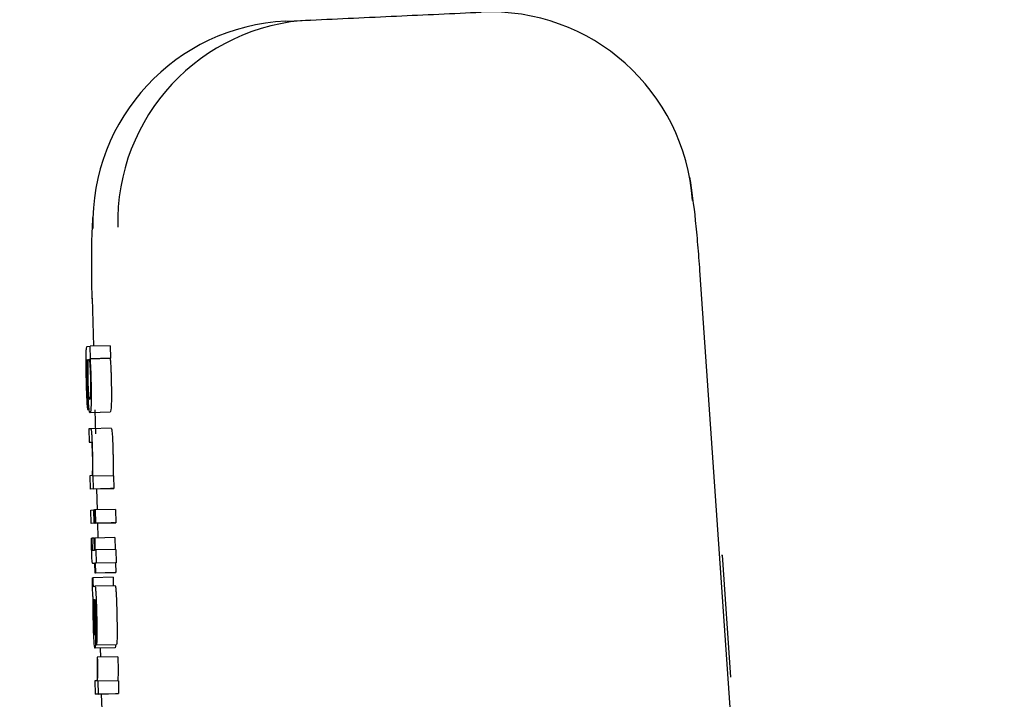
# Model space of a CAD drawing. Header units: inches. Extents: x 170 to 312, y 215 to 248.
# Tile 530 of 656: x 284.1457 to 284.1936, y 243.5547 to 243.5877. Entities that reach past the tile are written whole.
import ezdxf

# ---------------------------------------------------------------- set-up
doc = ezdxf.new("R2010")
doc.units = ezdxf.units.IN
doc.header["$LTSCALE"] = 0.25
doc.header["$MEASUREMENT"] = 0
doc.layers.add('ANNOTATIONS', color=1, linetype='Continuous')
doc.layers.add('MOTOR RH', color=7, linetype='Continuous')
doc.styles.add('ARIAL', font='arial.ttf', dxfattribs={"height": 0.09375})
doc.dimstyles.new('STANDARD$0', dxfattribs={"dimtxt": 0.09375, "dimasz": 0.09375, "dimexe": 0.03125, "dimexo": 0.046875, "dimgap": 0.09, "dimtad": 0, "dimtih": 1, "dimtoh": 1, "dimdec": 4, "dimzin": 0, "dimdsep": 46, "dimtxsty": 'ARIAL', "dimcen": 0.09, "dimadec": 0, "dimazin": 0, "dimtfac": 1, "dimtdec": 4, "dimtofl": 0, "dimtmove": 0, "dimatfit": 1, "dimfxl": 1, "dimtolj": 1, "dimtzin": 0, "dimarcsym": 0})

# ---------------------------------------------------------------- blocks, each defined once
blk = doc.blocks.new('*D63')
at = {"layer": 'ANNOTATIONS', "color": 0, "lineweight": -2, "transparency": 16777216}
for p, q in [((283.9428635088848, 244.1250466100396), (285.788826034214, 244.1250466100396)), ((285.757576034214, 244.0312966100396), (285.757576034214, 242.3316655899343)), ((285.757576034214, 240.1971744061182), (285.757576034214, 241.8968054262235)), ((285.0270509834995, 240.1034244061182), (285.788826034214, 240.1034244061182))]:
    blk.add_line(p, q, dxfattribs=at)
at = {"layer": 'ANNOTATIONS', "color": 0, "transparency": 16777216}
for points in [[(285.741951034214, 244.0312966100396), (285.773201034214, 244.0312966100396), (285.757576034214, 244.1250466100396)], [(285.741951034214, 240.1971744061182), (285.773201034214, 240.1971744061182), (285.757576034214, 240.1034244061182)]]:
    blk.add_solid(points, dxfattribs=at)
at = {"layer": 'defpoints', "color": 0, "transparency": 16777216}
for p in [(283.8959885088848, 244.1250466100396), (284.9801759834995, 240.1034244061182), (285.757576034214, 240.1034244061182)]:
    blk.add_point(p, dxfattribs=at)
at = {"layer": 'ANNOTATIONS', "color": 0, "transparency": 16777216, "insert": (285.757576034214, 242.1142355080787), "char_height": 0.09375, "attachment_point": 5, "style": 'ARIAL'}
blk.add_mtext('\\A1;OPENING\\PHEIGHT', dxfattribs=at)
blk = doc.blocks.new('*D64')
at = {"layer": 'ANNOTATIONS', "color": 0, "lineweight": -2, "transparency": 16777216}
for p, q in [((283.9428635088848, 244.9610302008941), (286.4438146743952, 244.9610302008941)), ((286.4125646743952, 244.8672802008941), (286.4125646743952, 242.7496573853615)), ((286.4125646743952, 240.1971744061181), (286.4125646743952, 242.3147972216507)), ((285.9473951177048, 240.1034244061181), (286.4438146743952, 240.1034244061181))]:
    blk.add_line(p, q, dxfattribs=at)
at = {"layer": 'ANNOTATIONS', "color": 0, "transparency": 16777216}
for points in [[(286.3969396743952, 244.8672802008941), (286.4281896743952, 244.8672802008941), (286.4125646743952, 244.9610302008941)], [(286.3969396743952, 240.1971744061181), (286.4281896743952, 240.1971744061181), (286.4125646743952, 240.1034244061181)]]:
    blk.add_solid(points, dxfattribs=at)
at = {"layer": 'defpoints', "color": 0, "transparency": 16777216}
for p in [(283.8959885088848, 244.9610302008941), (285.9005201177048, 240.1034244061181), (286.4125646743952, 240.1034244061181)]:
    blk.add_point(p, dxfattribs=at)
at = {"layer": 'ANNOTATIONS', "color": 0, "transparency": 16777216, "insert": (286.4125646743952, 242.532227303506), "char_height": 0.09375, "attachment_point": 5, "style": 'ARIAL'}
blk.add_mtext('\\A1;TOTAL\\PHEIGHT', dxfattribs=at)

msp = doc.modelspace()

# ---------------------------------------------------------------- linework, layer by layer
at = {"layer": 'MOTOR RH'}
for p, q in [((284.1586664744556, 243.587623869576), (284.159875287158, 243.5876797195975)), ((284.1787765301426, 243.5755245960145), (284.1900257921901, 243.4137331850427)), ((284.1492586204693, 243.5741597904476), (284.1493120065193, 243.5718356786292)), ((284.1490048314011, 243.5718248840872), (284.1491533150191, 243.5718319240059)), ((284.150136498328, 243.5718553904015), (284.1491533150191, 243.5718319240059)), ((284.1491679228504, 243.5712222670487), (284.1491533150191, 243.5718319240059)), ((284.150136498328, 243.5718553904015), (284.1501511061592, 243.5712457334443)), ((284.1490347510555, 243.5711790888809), (284.1490206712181, 243.571178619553)), ((284.1491476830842, 243.5712213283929), (284.1501308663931, 243.5712447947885)), ((284.1491476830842, 243.5712213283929), (284.1491679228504, 243.5712222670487)), ((284.1501511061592, 243.5712457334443), (284.1491679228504, 243.5712222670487)), ((284.1501511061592, 243.5712457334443), (284.1501308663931, 243.5712447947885)), ((284.1490399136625, 243.5693726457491), (284.1490554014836, 243.5687263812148)), ((284.1501338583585, 243.5686231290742), (284.1491506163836, 243.5685991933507)), ((284.1493832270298, 243.5687343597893), (284.1494099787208, 243.5675699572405)), ((284.1491974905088, 243.5678196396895), (284.1490928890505, 243.5678149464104)), ((284.1490928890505, 243.5678149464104), (284.1491084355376, 243.5671682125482)), ((284.1501807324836, 243.5678431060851), (284.1491974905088, 243.5678196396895)), ((284.1491084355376, 243.5671682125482), (284.1492095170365, 243.5671729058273)), ((284.1492458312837, 243.5655433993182), (284.1491475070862, 243.5655387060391)), ((284.1491475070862, 243.5655387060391), (284.1491629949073, 243.5648924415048)), ((284.1493049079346, 243.565512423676), (284.1492856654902, 243.5655114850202)), ((284.1502881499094, 243.5655358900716), (284.1493049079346, 243.565512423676)), ((284.1493196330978, 243.5648994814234), (284.1493049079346, 243.565512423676)), ((284.1502881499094, 243.5655358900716), (284.1503028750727, 243.5649234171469)), ((284.1501462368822, 243.5649159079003), (284.1491629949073, 243.5648924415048)), ((284.1493196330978, 243.5648994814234), (284.1491629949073, 243.5648924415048)), ((284.1493196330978, 243.5648994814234), (284.1503028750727, 243.5649234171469)), ((284.1494712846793, 243.5648999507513), (284.1494947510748, 243.5638796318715)), ((284.1503028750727, 243.5649234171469), (284.1501462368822, 243.5649159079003)), ((284.1491875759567, 243.5638688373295), (284.1493442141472, 243.5638763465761)), ((284.1492030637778, 243.5632225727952), (284.1491875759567, 243.5638688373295)), ((284.1493713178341, 243.563876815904), (284.1493442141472, 243.5638763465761)), ((284.1493597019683, 243.5632296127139), (284.1493442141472, 243.5638763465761)), ((284.1493712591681, 243.5638772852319), (284.1494021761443, 243.5638786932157)), ((284.1493868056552, 243.5632310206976), (284.1493712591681, 243.5638772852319)), ((284.1503853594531, 243.5639026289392), (284.1494021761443, 243.5638786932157)), ((284.1494021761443, 243.5638786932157), (284.1494176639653, 243.5632324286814)), ((284.1503853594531, 243.5639026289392), (284.1504009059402, 243.563255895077)), ((284.1501863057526, 243.5632460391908), (284.1492030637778, 243.5632225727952)), ((284.1493597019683, 243.5632296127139), (284.1492030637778, 243.5632225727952)), ((284.1493597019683, 243.5632296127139), (284.1503429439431, 243.5632535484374)), ((284.150369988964, 243.5632544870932), (284.1493868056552, 243.5632310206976)), ((284.1494176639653, 243.5632324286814), (284.1493868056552, 243.5632310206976)), ((284.1494176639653, 243.5632324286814), (284.1504009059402, 243.563255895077)), ((284.149509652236, 243.5632300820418), (284.1495261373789, 243.5625134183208)), ((284.1503429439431, 243.5632535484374), (284.1501863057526, 243.5632460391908)), ((284.1503428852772, 243.5632540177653), (284.1503429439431, 243.5632535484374)), ((284.1504009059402, 243.563255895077), (284.150369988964, 243.5632544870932)), ((284.1492170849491, 243.5625054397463), (284.1492412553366, 243.5625063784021)), ((284.1493527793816, 243.5625091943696), (284.1492412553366, 243.5625063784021)), ((284.1493527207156, 243.5625115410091), (284.149376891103, 243.5625124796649)), ((284.1493666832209, 243.5619291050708), (284.1493527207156, 243.5625115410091)), ((284.1503601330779, 243.5625364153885), (284.149376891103, 243.5625124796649)), ((284.149376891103, 243.5625124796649), (284.1493908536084, 243.5619300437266)), ((284.1503601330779, 243.5625364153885), (284.1503740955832, 243.561954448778)), ((284.149270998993, 243.5619248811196), (284.1493666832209, 243.5619291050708)), ((284.1493908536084, 243.5619300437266), (284.149430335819, 243.5619319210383)), ((284.1504135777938, 243.5619553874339), (284.149430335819, 243.5619319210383)), ((284.149430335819, 243.5619319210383), (284.1494458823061, 243.561285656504)), ((284.1504135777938, 243.5619553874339), (284.1504290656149, 243.5613091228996)), ((284.1493822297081, 243.5612828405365), (284.1492903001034, 243.5612786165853)), ((284.1493822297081, 243.561280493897), (284.1492903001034, 243.5612786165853)), ((284.1493934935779, 243.5608111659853), (284.1493822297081, 243.5612828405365)), ((284.1503895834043, 243.5613072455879), (284.1494064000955, 243.5612837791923)), ((284.1494458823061, 243.561285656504), (284.1494064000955, 243.5612837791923)), ((284.1494064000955, 243.5612837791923), (284.1494177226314, 243.5608125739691)), ((284.1504290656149, 243.5613091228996), (284.1494458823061, 243.561285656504)), ((284.1504290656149, 243.5613091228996), (284.1503895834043, 243.5613072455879)), ((284.1503895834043, 243.5613072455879), (284.1504009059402, 243.5608360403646)), ((284.1798396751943, 243.5616831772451), (284.1798886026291, 243.5616855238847)), ((284.1802953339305, 243.5557480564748), (284.1798886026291, 243.5616855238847)), ((284.1503767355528, 243.5608351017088), (284.1493934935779, 243.5608111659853)), ((284.1494177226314, 243.5608125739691), (284.1493934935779, 243.5608111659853)), ((284.1494177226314, 243.5608125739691), (284.1504009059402, 243.5608360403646)), ((284.1504009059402, 243.5608360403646), (284.1503767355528, 243.5608351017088)), ((284.1492647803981, 243.560579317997), (284.1492889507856, 243.5605807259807)), ((284.1502721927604, 243.5606041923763), (284.1492889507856, 243.5605807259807)), ((284.1493120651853, 243.5601639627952), (284.1493916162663, 243.5601672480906)), ((284.1503748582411, 243.5601911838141), (284.1493916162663, 243.5601672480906)), ((284.1493482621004, 243.5595181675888), (284.1493696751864, 243.5595191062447)), ((284.1493737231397, 243.5591319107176), (284.149382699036, 243.5586236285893)), ((284.1493957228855, 243.5591699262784), (284.1494054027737, 243.5586377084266)), ((284.1494530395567, 243.5573156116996), (284.1494375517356, 243.5579618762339)), ((284.1503736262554, 243.5571846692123), (284.1493903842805, 243.5571607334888)), ((284.1494530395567, 243.5573156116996), (284.1504362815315, 243.5573390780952)), ((284.1496489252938, 243.5571673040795), (284.1496590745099, 243.5567251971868)), ((284.1495192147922, 243.5567219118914), (284.1494905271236, 243.5567205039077)), ((284.1505023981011, 243.556745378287), (284.1495192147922, 243.5567219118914)), ((284.1494692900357, 243.5555739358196), (284.1493866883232, 243.5555697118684)), ((284.1493866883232, 243.5555697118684), (284.1494022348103, 243.5549234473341)), ((284.1495439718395, 243.555550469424), (284.1495186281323, 243.5555490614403)), ((284.1505272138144, 243.5555739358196), (284.1495439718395, 243.555550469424)), ((284.1495588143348, 243.5549309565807), (284.1495439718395, 243.555550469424)), ((284.1505272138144, 243.5555739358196), (284.1505420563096, 243.5549544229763)), ((284.1503854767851, 243.5549469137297), (284.1494022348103, 243.5549234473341)), ((284.1495588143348, 243.5549309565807), (284.1494022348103, 243.5549234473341)), ((284.1495588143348, 243.5549309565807), (284.1505420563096, 243.5549544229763)), ((284.1497003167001, 243.5549304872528), (284.1497174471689, 243.5541851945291)), ((284.1505420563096, 243.5549544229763), (284.1503854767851, 243.5549469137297))]:
    msp.add_line(p, q, dxfattribs=at)
for centre, radius, start, end in [((284.1686176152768, 243.5782346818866), 0.00983834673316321, 3.896776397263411, 92.62676509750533), ((284.1591246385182, 243.5777957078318), 0.009838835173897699, 92.66905210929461, 181.3942162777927), ((284.1603334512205, 243.5778515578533), 0.009838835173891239, 92.66905210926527, 181.3942162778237)]:
    msp.add_arc(centre, radius, start, end, dxfattribs=at)
for points, knots in [([(284.159875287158, 243.5876797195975), (284.161267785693, 243.5877440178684), (284.164052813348, 243.5878726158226), (284.1667953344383, 243.5879993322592), (284.1681666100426, 243.5880626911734)], [0, 0, 0, 0, 0.4999945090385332, 1, 1, 1, 1]), ([(284.178296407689, 243.5800381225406), (284.178394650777, 243.5793683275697), (284.178540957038, 243.5783708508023), (284.1786848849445, 243.5768026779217), (284.178750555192, 243.5759277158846), (284.1787827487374, 243.5754987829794)], [0, 0, 0, 0, 0.5102816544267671, 0.7599252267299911, 1, 1, 1, 1]), ([(284.1492547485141, 243.5741339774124), (284.149247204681, 243.5745667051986), (284.1492317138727, 243.5754552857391), (284.1492296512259, 243.5768390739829), (284.149271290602, 243.5776261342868), (284.1492955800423, 243.5780852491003)], [0, 0, 0, 0, 0.2834284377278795, 0.5820032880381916, 1, 1, 1, 1]), ([(284.1489723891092, 243.5702057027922), (284.1489679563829, 243.5704089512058), (284.1489603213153, 243.570759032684), (284.1489575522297, 243.5712187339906), (284.1489627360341, 243.5715506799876), (284.1489783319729, 243.5717886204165), (284.1489948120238, 243.5718111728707), (284.1490048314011, 243.5718248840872)], [0, 0, 0, 0, 0.21734416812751, 0.3743604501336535, 0.532198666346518, 0.7155908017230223, 1, 1, 1, 1]), ([(284.1489907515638, 243.5709345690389), (284.1489898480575, 243.5708781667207), (284.1489880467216, 243.5707657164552), (284.1489902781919, 243.5704993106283), (284.1489946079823, 243.5702996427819), (284.1489972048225, 243.570179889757)], [0, 0, 0, 0, 0.2871244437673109, 0.5724449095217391, 1, 1, 1, 1]), ([(284.1490206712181, 243.571178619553), (284.1490148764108, 243.5711698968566), (284.1490044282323, 243.5711541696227), (284.1489946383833, 243.5710545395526), (284.1489915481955, 243.5709591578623), (284.1489907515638, 243.5709345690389)], [0, 0, 0, 0, 0.4803206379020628, 0.866029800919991, 1, 1, 1, 1]), ([(284.1490373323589, 243.5701310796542), (284.1490345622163, 243.5702655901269), (284.1490290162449, 243.5705348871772), (284.1490283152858, 243.5709080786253), (284.1490325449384, 243.5710861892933), (284.1490347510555, 243.5711790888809)], [0, 0, 0, 0, 0.3231519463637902, 0.6469672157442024, 1, 1, 1, 1]), ([(284.1490598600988, 243.5701996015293), (284.1490578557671, 243.5702974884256), (284.1490538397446, 243.5704936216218), (284.1490533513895, 243.5707281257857), (284.1490553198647, 243.5708394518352), (284.1490561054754, 243.5708838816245)], [0, 0, 0, 0, 0.3744940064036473, 0.7503630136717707, 1, 1, 1, 1]), ([(284.1490561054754, 243.5708838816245), (284.149058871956, 243.5709605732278), (284.149065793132, 243.5711524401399), (284.1490807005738, 243.5712033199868), (284.1490907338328, 243.5712077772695), (284.1490927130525, 243.5712086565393)], [0, 0, 0, 0, 0.3483284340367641, 0.8714474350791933, 1, 1, 1, 1]), ([(284.1490927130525, 243.5712086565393), (284.1490983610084, 243.5712036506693), (284.1491114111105, 243.5711920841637), (284.149129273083, 243.5710797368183), (284.1491406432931, 243.5709308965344), (284.149143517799, 243.5708932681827)], [0, 0, 0, 0, 0.3631050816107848, 0.8389864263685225, 1, 1, 1, 1]), ([(284.149143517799, 243.5708932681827), (284.1491482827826, 243.5708184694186), (284.1491570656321, 243.5706805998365), (284.1491667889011, 243.5704365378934), (284.1491706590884, 243.5702877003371), (284.1491722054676, 243.5702282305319)], [0, 0, 0, 0, 0.4159182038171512, 0.7666232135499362, 1, 1, 1, 1]), ([(284.1491476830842, 243.5712213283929), (284.1491520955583, 243.5711670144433), (284.1491617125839, 243.5710486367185), (284.1491727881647, 243.5708735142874), (284.1491784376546, 243.5707462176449), (284.1491795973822, 243.5707200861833)], [0, 0, 0, 0, 0.4025470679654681, 0.8773548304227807, 1, 1, 1, 1]), ([(284.1501308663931, 243.5712447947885), (284.1501353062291, 243.5711906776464), (284.1501449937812, 243.5710725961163), (284.1501560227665, 243.5708970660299), (284.150161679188, 243.5707696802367), (284.150162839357, 243.5707435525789)], [0, 0, 0, 0, 0.4021000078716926, 0.8773668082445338, 1, 1, 1, 1]), ([(284.1491795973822, 243.5707200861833), (284.149182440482, 243.5706503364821), (284.1491898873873, 243.5704676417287), (284.149195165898, 243.5702683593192), (284.1491984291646, 243.5701451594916)], [0, 0, 0, 0, 0.3817827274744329, 1, 1, 1, 1]), ([(284.150162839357, 243.5707435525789), (284.1501656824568, 243.5706738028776), (284.1501731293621, 243.5704911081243), (284.1501784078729, 243.5702918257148), (284.1501816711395, 243.5701686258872)], [0, 0, 0, 0, 0.3817827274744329, 1, 1, 1, 1]), ([(284.1489932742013, 243.5695125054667), (284.1489903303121, 243.569594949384), (284.1489822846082, 243.5698202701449), (284.1489762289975, 243.5700561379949), (284.1489723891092, 243.5702057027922)], [0, 0, 0, 0, 0.3658957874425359, 1, 1, 1, 1]), ([(284.1489972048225, 243.570179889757), (284.1490002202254, 243.5700665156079), (284.1490053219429, 243.5698746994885), (284.1490162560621, 243.5696339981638), (284.1490277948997, 243.5694623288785), (284.1490356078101, 243.5694045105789), (284.1490399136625, 243.5693726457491)], [0, 0, 0, 0, 0.3089432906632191, 0.5226967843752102, 0.7369485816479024, 1, 1, 1, 1]), ([(284.1490840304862, 243.5690267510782), (284.1490768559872, 243.5691390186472), (284.1490624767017, 243.5693640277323), (284.1490466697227, 243.5697713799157), (284.1490399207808, 243.5700313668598), (284.1490373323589, 243.5701310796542)], [0, 0, 0, 0, 0.3803746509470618, 0.7623550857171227, 1, 1, 1, 1]), ([(284.1490897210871, 243.5695101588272), (284.1490851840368, 243.5695782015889), (284.1490760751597, 243.5697148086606), (284.1490659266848, 243.5699702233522), (284.1490615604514, 243.5701353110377), (284.1490598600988, 243.5701996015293)], [0, 0, 0, 0, 0.3773052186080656, 0.7575024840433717, 0.9999999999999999, 0.9999999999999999, 0.9999999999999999, 0.9999999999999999]), ([(284.1491722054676, 243.5702282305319), (284.1491741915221, 243.5701329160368), (284.1491781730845, 243.5699418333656), (284.1491786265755, 243.5696927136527), (284.1491760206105, 243.5695758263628), (284.1491747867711, 243.5695204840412)], [0, 0, 0, 0, 0.3438484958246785, 0.6893336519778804, 1, 1, 1, 1]), ([(284.1491984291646, 243.5701451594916), (284.1492015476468, 243.5699945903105), (284.1492077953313, 243.5696929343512), (284.1492084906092, 243.5693055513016), (284.1492046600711, 243.5691216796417), (284.1492028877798, 243.5690366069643)], [0, 0, 0, 0, 0.3487399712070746, 0.6986787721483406, 1, 1, 1, 1]), ([(284.1501816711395, 243.5701686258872), (284.1501847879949, 243.5700180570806), (284.1501910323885, 243.5697164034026), (284.1501917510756, 243.5693290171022), (284.1501878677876, 243.569145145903), (284.1501860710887, 243.5690600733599)], [0, 0, 0, 0, 0.3487420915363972, 0.6986794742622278, 1, 1, 1, 1]), ([(284.1490192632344, 243.5689967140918), (284.1490155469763, 243.5690528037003), (284.1490060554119, 243.5691960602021), (284.1489981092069, 243.5693927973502), (284.1489932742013, 243.5695125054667)], [0, 0, 0, 0, 0.3915327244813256, 1, 1, 1, 1]), ([(284.1491354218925, 243.5692459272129), (284.1491297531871, 243.5692508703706), (284.1491183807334, 243.5692607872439), (284.1491025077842, 243.5693535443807), (284.1490928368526, 243.5694719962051), (284.1490897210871, 243.5695101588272)], [0, 0, 0, 0, 0.4025060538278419, 0.8075003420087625, 1, 1, 1, 1]), ([(284.1491747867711, 243.5695204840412), (284.1491718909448, 243.5694583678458), (284.1491635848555, 243.5692802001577), (284.1491478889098, 243.5692496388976), (284.1491370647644, 243.5692464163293), (284.1491354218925, 243.5692459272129)], [0, 0, 0, 0, 0.3122458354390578, 0.8956137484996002, 1, 1, 1, 1]), ([(284.1490554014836, 243.5687263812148), (284.149049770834, 243.5687472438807), (284.14903822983, 243.568790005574), (284.1490256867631, 243.5689267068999), (284.1490192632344, 243.5689967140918)], [0, 0, 0, 0, 0.4878821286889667, 1, 1, 1, 1]), ([(284.1491506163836, 243.5685991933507), (284.1491441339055, 243.5686049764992), (284.1491274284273, 243.5686198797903), (284.1491040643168, 243.5687667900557), (284.1490881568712, 243.5689732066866), (284.1490840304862, 243.5690267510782)], [0, 0, 0, 0, 0.3195520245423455, 0.8234920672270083, 1, 1, 1, 1]), ([(284.1492028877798, 243.5690366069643), (284.1491980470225, 243.5689226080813), (284.1491857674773, 243.5686334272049), (284.149163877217, 243.5686121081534), (284.1491506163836, 243.5685991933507)], [0, 0, 0, 0, 0.3942130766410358, 1, 1, 1, 1]), ([(284.1501860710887, 243.5690600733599), (284.150181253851, 243.5689460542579), (284.1501690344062, 243.5686568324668), (284.150147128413, 243.5686358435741), (284.1501338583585, 243.5686231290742)], [0, 0, 0, 0, 0.3942272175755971, 1, 1, 1, 1]), ([(284.1492823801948, 243.5666472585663), (284.1492783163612, 243.566799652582), (284.1492714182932, 243.5670583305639), (284.1492568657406, 243.5673869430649), (284.1492408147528, 243.5676236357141), (284.1492199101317, 243.5677951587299), (284.1492059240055, 243.5678104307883), (284.1491974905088, 243.5678196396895)], [0, 0, 0, 0, 0.2127985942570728, 0.3612104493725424, 0.5098244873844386, 0.7044289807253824, 1, 1, 1, 1]), ([(284.1501807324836, 243.5678431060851), (284.1501897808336, 243.5678330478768), (284.1502037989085, 243.5678174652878), (284.1502244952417, 243.5676391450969), (284.1502397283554, 243.5674153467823), (284.150254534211, 243.567086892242), (284.1502614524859, 243.5668258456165), (284.1502655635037, 243.5666707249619)], [0, 0, 0, 0, 0.3150468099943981, 0.4880834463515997, 0.635712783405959, 0.783531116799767, 1, 1, 1, 1]), ([(284.1492095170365, 243.5671729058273), (284.1492168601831, 243.5671640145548), (284.1492269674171, 243.5671517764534), (284.1492417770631, 243.566996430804), (284.1492505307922, 243.5668429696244), (284.1492574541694, 243.5666629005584), (284.1492605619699, 243.5665430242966), (284.1492620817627, 243.566484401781)], [0, 0, 0, 0, 0.4132319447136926, 0.5687796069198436, 0.7257195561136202, 0.8658699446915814, 0.9999999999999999, 0.9999999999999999, 0.9999999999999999, 0.9999999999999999]), ([(284.1492911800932, 243.5660821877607), (284.1492906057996, 243.5661570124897), (284.1492892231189, 243.5663371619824), (284.1492849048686, 243.5665328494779), (284.1492823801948, 243.5666472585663)], [0, 0, 0, 0, 0.4153479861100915, 0.9999999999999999, 0.9999999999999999, 0.9999999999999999, 0.9999999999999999]), ([(284.1502655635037, 243.5666707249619), (284.1502674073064, 243.566589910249), (284.1502718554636, 243.5663949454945), (284.1502734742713, 243.5662124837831), (284.150274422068, 243.5661056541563)], [0, 0, 0, 0, 0.4145093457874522, 1, 1, 1, 1]), ([(284.1492620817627, 243.566484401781), (284.1492637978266, 243.5663978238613), (284.1492672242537, 243.5662249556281), (284.1492675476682, 243.5659881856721), (284.149265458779, 243.56586456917), (284.1492643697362, 243.5658001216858)], [0, 0, 0, 0, 0.3244362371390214, 0.647794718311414, 1, 1, 1, 1]), ([(284.1492856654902, 243.5655114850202), (284.1492873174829, 243.5655946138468), (284.1492906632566, 243.5657629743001), (284.1492910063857, 243.5659749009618), (284.1492911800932, 243.5660821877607)], [0, 0, 0, 0, 0.4937550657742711, 1, 1, 1, 1]), ([(284.150274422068, 243.5661056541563), (284.1502741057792, 243.5659783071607), (284.1502735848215, 243.5657685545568), (284.1502702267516, 243.5656008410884), (284.150268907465, 243.5655349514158)], [0, 0, 0, 0, 0.6071295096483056, 1, 1, 1, 1]), ([(284.1492643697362, 243.5658001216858), (284.1492618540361, 243.5657143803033), (284.1492577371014, 243.5655740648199), (284.1492491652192, 243.5655519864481), (284.1492458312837, 243.5655433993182)], [0, 0, 0, 0, 0.6110614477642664, 1, 1, 1, 1]), ([(284.1492269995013, 243.5620370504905), (284.1492252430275, 243.5621151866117), (284.1492217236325, 243.5622717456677), (284.1492186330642, 243.5624274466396), (284.1492170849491, 243.5625054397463)], [0, 0, 0, 0, 0.4990840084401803, 1, 1, 1, 1]), ([(284.1492412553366, 243.5625063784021), (284.149241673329, 243.562479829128), (284.1492425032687, 243.5624271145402), (284.1492439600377, 243.5623475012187), (284.1492451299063, 243.5622941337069), (284.1492457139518, 243.5622674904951)], [0, 0, 0, 0, 0.3369175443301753, 0.6689625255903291, 1, 1, 1, 1]), ([(284.1492457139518, 243.5622674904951), (284.1492464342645, 243.56223840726), (284.1492481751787, 243.5621681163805), (284.1492514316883, 243.5620755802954), (284.1492541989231, 243.5620267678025), (284.1492551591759, 243.5620098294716)], [0, 0, 0, 0, 0.3154735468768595, 0.7624637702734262, 1, 1, 1, 1]), ([(284.149239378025, 243.5616461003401), (284.1492380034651, 243.5616814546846), (284.1492352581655, 243.5617520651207), (284.1492309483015, 243.5618832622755), (284.149228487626, 243.5619790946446), (284.1492269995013, 243.5620370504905)], [0, 0, 0, 0, 0.283841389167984, 0.5668939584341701, 1, 1, 1, 1]), ([(284.1492551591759, 243.5620098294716), (284.1492564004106, 243.5619937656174), (284.1492601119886, 243.5619457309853), (284.1492654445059, 243.5619278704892), (284.1492692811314, 243.5619258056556), (284.149270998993, 243.5619248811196)], [0, 0, 0, 0, 0.2172081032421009, 0.6495023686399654, 1, 1, 1, 1]), ([(284.1492566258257, 243.5613738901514), (284.149253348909, 243.5614099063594), (284.1492472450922, 243.5614769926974), (284.1492418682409, 243.5615925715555), (284.149239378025, 243.5616461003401)], [0, 0, 0, 0, 0.536863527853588, 0.9999999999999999, 0.9999999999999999, 0.9999999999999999, 0.9999999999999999]), ([(284.1492903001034, 243.5612786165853), (284.1492861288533, 243.5612799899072), (284.1492787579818, 243.5612824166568), (284.1492676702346, 243.5612990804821), (284.1492603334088, 243.5613487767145), (284.1492566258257, 243.5613738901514)], [0, 0, 0, 0, 0.3920510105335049, 0.6927797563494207, 0.9999999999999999, 0.9999999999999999, 0.9999999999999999, 0.9999999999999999]), ([(284.1492722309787, 243.5601517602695), (284.1492710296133, 243.5602107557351), (284.1492680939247, 243.5603549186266), (284.1492660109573, 243.5604959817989), (284.1492647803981, 243.560579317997)], [0, 0, 0, 0, 0.4092278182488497, 1, 1, 1, 1]), ([(284.1492889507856, 243.5605807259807), (284.1492890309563, 243.5605500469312), (284.1492891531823, 243.5605032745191), (284.1492898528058, 243.5604343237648), (284.1492906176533, 243.5603972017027), (284.1492910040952, 243.5603784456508)], [0, 0, 0, 0, 0.485370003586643, 0.7399813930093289, 1, 1, 1, 1]), ([(284.1492910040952, 243.5603784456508), (284.1492915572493, 243.5603578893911), (284.1492926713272, 243.5603164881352), (284.1492951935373, 243.560263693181), (284.149298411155, 243.5602181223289), (284.1493043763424, 243.5601691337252), (284.1493088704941, 243.5601661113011), (284.1493120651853, 243.5601639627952)], [0, 0, 0, 0, 0.1192632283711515, 0.240201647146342, 0.3442685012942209, 0.533869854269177, 1, 1, 1, 1]), ([(284.1502721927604, 243.5606041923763), (284.1502722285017, 243.5605735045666), (284.1502722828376, 243.5605268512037), (284.1502731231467, 243.5604579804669), (284.1502738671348, 243.5604208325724), (284.15027424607, 243.5604019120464)], [0, 0, 0, 0, 0.4853664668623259, 0.7378818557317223, 1, 1, 1, 1]), ([(284.15027424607, 243.5604019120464), (284.1502748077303, 243.5603813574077), (284.1502759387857, 243.5603399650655), (284.150278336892, 243.5602871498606), (284.1502817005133, 243.5602415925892), (284.1502875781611, 243.560192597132), (284.1502920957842, 243.5601895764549), (284.1502953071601, 243.5601874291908)], [0, 0, 0, 0, 0.1192665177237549, 0.2401754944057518, 0.3442504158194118, 0.5338569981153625, 1, 1, 1, 1]), ([(284.1493117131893, 243.5595707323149), (284.1493071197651, 243.5595873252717), (284.1492999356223, 243.5596132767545), (284.1492891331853, 243.5597269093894), (284.1492814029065, 243.5598643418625), (284.1492757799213, 243.5600152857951), (284.1492733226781, 243.5601097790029), (284.1492722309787, 243.5601517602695)], [0, 0, 0, 0, 0.3326371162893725, 0.5202464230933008, 0.709863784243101, 0.871098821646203, 1, 1, 1, 1]), ([(284.1493916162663, 243.5601672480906), (284.1493977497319, 243.5601582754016), (284.1494082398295, 243.5601429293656), (284.1494251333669, 243.5599798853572), (284.1494407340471, 243.5597249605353), (284.1494573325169, 243.5593126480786), (284.1494659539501, 243.5589800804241), (284.1494711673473, 243.558778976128)], [0, 0, 0, 0, 0.2162907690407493, 0.3699232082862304, 0.5241141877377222, 0.712230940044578, 1, 1, 1, 1]), ([(284.1503748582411, 243.5601911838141), (284.1503809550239, 243.5601821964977), (284.1503913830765, 243.5601668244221), (284.1504084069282, 243.5600038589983), (284.1504239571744, 243.5597484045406), (284.1504405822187, 243.5593363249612), (284.1504491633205, 243.5590038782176), (284.1504543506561, 243.5588029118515)], [0, 0, 0, 0, 0.216290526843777, 0.3699474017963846, 0.524301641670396, 0.7124370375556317, 1, 1, 1, 1]), ([(284.1493160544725, 243.5583270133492), (284.1493127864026, 243.5584876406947), (284.1493062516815, 243.5588088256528), (284.1493056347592, 243.559241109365), (284.1493096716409, 243.5594600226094), (284.1493117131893, 243.5595707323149)], [0, 0, 0, 0, 0.3308756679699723, 0.661607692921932, 0.9999999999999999, 0.9999999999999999, 0.9999999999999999, 0.9999999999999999]), ([(284.149329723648, 243.5590220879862), (284.1493299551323, 243.559124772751), (284.1493302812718, 243.559269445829), (284.1493333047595, 243.5593709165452), (284.1493341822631, 243.559400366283)], [0, 0, 0, 0, 0.7097710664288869, 1, 1, 1, 1]), ([(284.1493341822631, 243.559400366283), (284.1493354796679, 243.5594280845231), (284.1493389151, 243.5595014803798), (284.1493446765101, 243.5595117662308), (284.1493482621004, 243.5595181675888)], [0, 0, 0, 0, 0.377654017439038, 1, 1, 1, 1]), ([(284.1493696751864, 243.5595191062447), (284.1493699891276, 243.5594578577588), (284.1493706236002, 243.5593340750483), (284.1493726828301, 243.5591997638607), (284.1493737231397, 243.5591319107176)], [0, 0, 0, 0, 0.4948064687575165, 0.9999999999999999, 0.9999999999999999, 0.9999999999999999, 0.9999999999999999]), ([(284.1493936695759, 243.5594102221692), (284.1493936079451, 243.5593890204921), (284.1493934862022, 243.5593471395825), (284.1493941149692, 243.5592653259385), (284.1493951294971, 243.5592051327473), (284.1493957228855, 243.5591699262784)], [0, 0, 0, 0, 0.2985390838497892, 0.5897216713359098, 1, 1, 1, 1]), ([(284.1494034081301, 243.5595242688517), (284.1494011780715, 243.5595206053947), (284.1493976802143, 243.5595148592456), (284.1493945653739, 243.5594676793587), (284.1493939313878, 243.5594270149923), (284.1493936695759, 243.5594102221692)], [0, 0, 0, 0, 0.5080194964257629, 0.7968309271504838, 1, 1, 1, 1]), ([(284.1494474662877, 243.558757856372), (284.1494444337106, 243.5588750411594), (284.1494396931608, 243.559058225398), (284.1494301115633, 243.559289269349), (284.1494215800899, 243.5594273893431), (284.1494122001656, 243.5595116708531), (284.1494066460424, 243.5595196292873), (284.1494034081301, 243.5595242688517)], [0, 0, 0, 0, 0.3023554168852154, 0.4726445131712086, 0.6448125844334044, 0.7929347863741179, 1, 1, 1, 1]), ([(284.1493369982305, 243.5584626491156), (284.1493353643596, 243.5585359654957), (284.149330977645, 243.558732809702), (284.1493302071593, 243.5589105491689), (284.149329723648, 243.5590220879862)], [0, 0, 0, 0, 0.3724589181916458, 1, 1, 1, 1]), ([(284.1493545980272, 243.5579876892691), (284.1493516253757, 243.5580455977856), (284.1493456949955, 243.5581611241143), (284.149340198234, 243.5583328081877), (284.1493377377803, 243.5584326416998), (284.1493369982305, 243.5584626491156)], [0, 0, 0, 0, 0.4127851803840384, 0.8234981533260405, 1, 1, 1, 1]), ([(284.1493826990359, 243.5586236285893), (284.1493842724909, 243.5585321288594), (284.149387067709, 243.558369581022), (284.149389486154, 243.5581570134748), (284.149389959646, 243.5580218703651), (284.1493892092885, 243.5579678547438), (284.1493890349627, 243.5579553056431)], [0, 0, 0, 0, 0.3847016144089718, 0.6834163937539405, 0.9264501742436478, 1, 1, 1, 1]), ([(284.1494054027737, 243.5586377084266), (284.149408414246, 243.5584740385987), (284.1494144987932, 243.5581433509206), (284.1494169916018, 243.5578341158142), (284.1494182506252, 243.5576779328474)], [0, 0, 0, 0, 0.4949377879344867, 1, 1, 1, 1]), ([(284.1494375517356, 243.5579618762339), (284.1494419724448, 243.5579732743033), (284.1494488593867, 243.5579910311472), (284.1494541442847, 243.5581253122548), (284.1494553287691, 243.558298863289), (284.1494527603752, 243.558519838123), (284.1494491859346, 243.5586805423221), (284.1494474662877, 243.558757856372)], [0, 0, 0, 0, 0.2883258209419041, 0.4491775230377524, 0.6105369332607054, 0.8126311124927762, 1, 1, 1, 1]), ([(284.1494711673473, 243.558778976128), (284.1494754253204, 243.5585809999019), (284.1494827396, 243.5582409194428), (284.1494848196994, 243.5578814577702), (284.1494833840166, 243.5577376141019), (284.1494830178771, 243.5577009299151)], [0, 0, 0, 0, 0.5092932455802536, 0.8748559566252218, 1, 1, 1, 1]), ([(284.1504543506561, 243.5588029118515), (284.1504586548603, 243.558604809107), (284.1504660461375, 243.5582646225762), (284.1504679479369, 243.5579048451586), (284.1504666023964, 243.5577613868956), (284.1504662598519, 243.5577248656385)], [0, 0, 0, 0, 0.5096399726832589, 0.8751653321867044, 1, 1, 1, 1]), ([(284.1493491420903, 243.5574761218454), (284.1493439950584, 243.5575672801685), (284.149333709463, 243.5577494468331), (284.1493229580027, 243.5580580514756), (284.1493179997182, 243.5582512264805), (284.1493160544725, 243.5583270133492)], [0, 0, 0, 0, 0.3783719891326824, 0.756121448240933, 1, 1, 1, 1]), ([(284.1493764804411, 243.557807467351), (284.1493730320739, 243.5578136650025), (284.1493672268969, 243.5578240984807), (284.1493594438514, 243.5579094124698), (284.1493557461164, 243.5579691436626), (284.1493545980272, 243.5579876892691)], [0, 0, 0, 0, 0.5022064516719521, 0.8454428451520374, 1, 1, 1, 1]), ([(284.1493890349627, 243.5579553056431), (284.1493879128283, 243.5579170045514), (284.1493856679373, 243.5578403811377), (284.1493804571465, 243.557810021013), (284.1493772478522, 243.557807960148), (284.1493764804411, 243.557807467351)], [0, 0, 0, 0, 0.4319656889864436, 0.864170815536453, 1, 1, 1, 1]), ([(284.1493903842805, 243.5571607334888), (284.1493830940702, 243.5571726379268), (284.1493700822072, 243.5571938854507), (284.1493555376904, 243.5573899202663), (284.1493491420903, 243.5574761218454)], [0, 0, 0, 0, 0.560274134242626, 1, 1, 1, 1]), ([(284.1494182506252, 243.5576779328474), (284.1494180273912, 243.5576201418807), (284.1494174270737, 243.5574647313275), (284.1494136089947, 243.5573616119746), (284.1494112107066, 243.5572968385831)], [0, 0, 0, 0, 0.3718599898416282, 1, 1, 1, 1]), ([(284.1494830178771, 243.5577009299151), (284.1494812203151, 243.5576144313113), (284.1494776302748, 243.5574416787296), (284.149466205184, 243.5573318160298), (284.1494571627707, 243.5573206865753), (284.1494530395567, 243.5573156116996)], [0, 0, 0, 0, 0.3529840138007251, 0.7049697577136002, 0.9999999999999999, 0.9999999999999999, 0.9999999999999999, 0.9999999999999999]), ([(284.1504662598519, 243.5577248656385), (284.1504644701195, 243.5576384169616), (284.1504608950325, 243.557465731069), (284.1504493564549, 243.5573551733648), (284.1504403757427, 243.5573441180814), (284.1504362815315, 243.5573390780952)], [0, 0, 0, 0, 0.3529371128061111, 0.7050109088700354, 1, 1, 1, 1]), ([(284.1494112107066, 243.5572968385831), (284.1494091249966, 243.5572641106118), (284.1494035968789, 243.557177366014), (284.1493954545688, 243.557167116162), (284.1493903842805, 243.5571607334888)], [0, 0, 0, 0, 0.3772911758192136, 1, 1, 1, 1]), ([(284.1503943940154, 243.5573203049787), (284.1503923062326, 243.557287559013), (284.150386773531, 243.5572007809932), (284.1503786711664, 243.5571908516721), (284.1503736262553, 243.5571846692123)], [0, 0, 0, 0, 0.3773532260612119, 1, 1, 1, 1]), ([(284.1494905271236, 243.5567205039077), (284.1494911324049, 243.5566976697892), (284.1494923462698, 243.5566518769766), (284.149494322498, 243.5565778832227), (284.1494955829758, 243.556526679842), (284.1494962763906, 243.5564985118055)], [0, 0, 0, 0, 0.3091242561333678, 0.6199349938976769, 1, 1, 1, 1]), ([(284.1494962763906, 243.5564985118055), (284.1494984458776, 243.556394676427), (284.1495028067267, 243.5561859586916), (284.1495032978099, 243.5559180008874), (284.1495000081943, 243.5558026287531), (284.1494985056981, 243.5557499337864)], [0, 0, 0, 0, 0.349736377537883, 0.7029991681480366, 1, 1, 1, 1]), ([(284.1495186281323, 243.5555490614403), (284.1495238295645, 243.5556721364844), (284.1495309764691, 243.5558412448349), (284.1495316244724, 243.5562032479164), (284.1495280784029, 243.5563880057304), (284.1495262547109, 243.5564830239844)], [0, 0, 0, 0, 0.5649545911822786, 0.7762624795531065, 1, 1, 1, 1]), ([(284.1495262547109, 243.5564830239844), (284.1495255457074, 243.556510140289), (284.1495241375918, 243.5565639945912), (284.1495217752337, 243.5566435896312), (284.1495200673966, 243.5566958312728), (284.1495192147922, 243.5567219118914)], [0, 0, 0, 0, 0.3368061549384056, 0.6689134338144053, 1, 1, 1, 1]), ([(284.1505094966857, 243.55650649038), (284.1505111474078, 243.5564237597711), (284.1505144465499, 243.5562584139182), (284.1505147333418, 243.5559917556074), (284.1505102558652, 243.5557590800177), (284.1505045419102, 243.5556319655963), (284.1505018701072, 243.5555725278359)], [0, 0, 0, 0, 0.1943396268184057, 0.3884082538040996, 0.7140242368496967, 1, 1, 1, 1]), ([(284.1505023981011, 243.556745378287), (284.1505032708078, 243.5567188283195), (284.1505049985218, 243.5566662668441), (284.1505073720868, 243.5565866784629), (284.1505087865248, 243.5565332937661), (284.1505094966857, 243.55650649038)], [0, 0, 0, 0, 0.3369700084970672, 0.6671059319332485, 1, 1, 1, 1]), ([(284.1494985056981, 243.5557499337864), (284.149496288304, 243.5557107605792), (284.149488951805, 243.5555811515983), (284.1494773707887, 243.5555769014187), (284.1494692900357, 243.5555739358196)], [0, 0, 0, 0, 0.3022414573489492, 1, 1, 1, 1])]:
    msp.add_open_spline(points, degree=3, knots=knots, dxfattribs=at)

# ---------------------------------------------------------------- dimensions: what is measured, and where the dimension line sits
at = {"layer": 'ANNOTATIONS'}
for base, p1, p2, text, picture, middle in [((286.4125646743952, 240.1034244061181), (283.8959885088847, 244.961030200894), (285.9005201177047, 240.103424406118), 'TOTAL\\PHEIGHT', '*D64', (286.4125646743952, 242.532227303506)), ((285.757576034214, 240.1034244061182), (283.8959885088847, 244.1250466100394), (284.9801759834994, 240.1034244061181), 'OPENING\\PHEIGHT', '*D63', (285.757576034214, 242.1142355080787))]:
    dim = msp.add_linear_dim(base=base, p1=p1, p2=p2, angle=90, text=text, dimstyle='STANDARD$0', dxfattribs=at)
    dim.commit()
    dim.dimension.update_dxf_attribs({"geometry": picture, "text_midpoint": middle})

doc.saveas('drawing.dxf')
